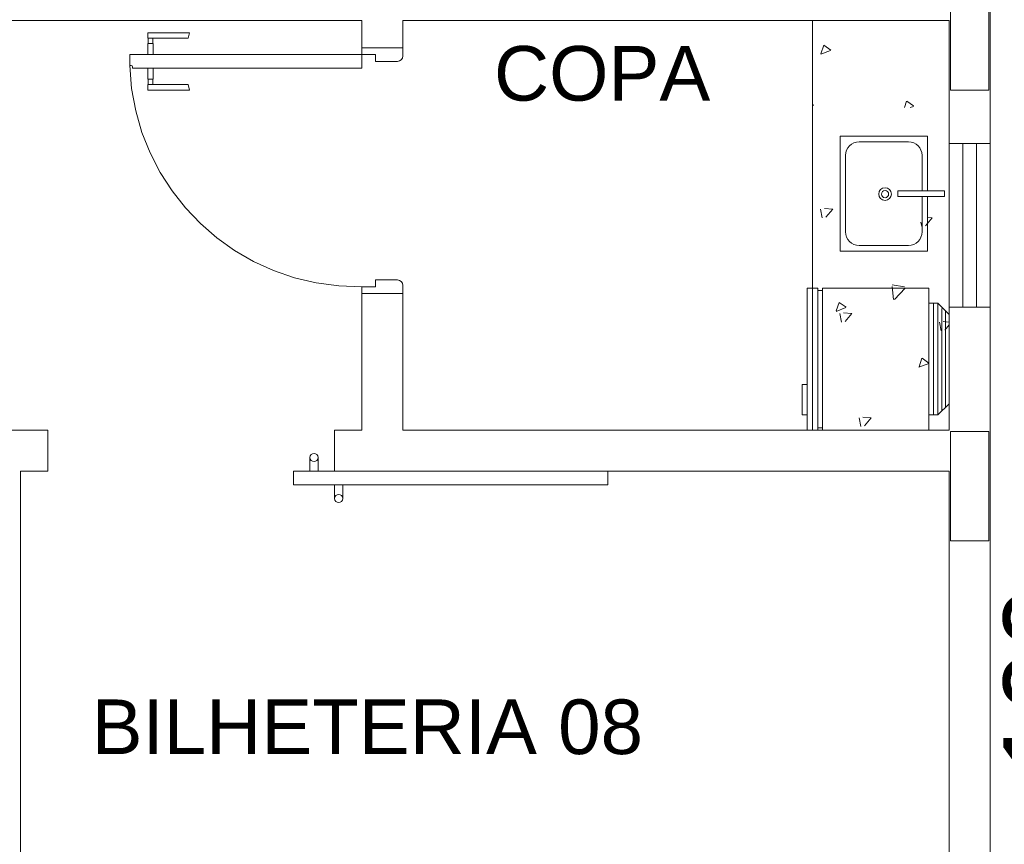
# Model space of a CAD drawing. Header units: feet. Extents: x 8 to 127, y 6 to 90.
# Tile 397 of 538: x 50.69 to 52.49, y 50.72 to 52.23. Entities that reach past the tile are written whole.
import ezdxf

# ---------------------------------------------------------------- set-up
doc = ezdxf.new("R2010")
doc.units = ezdxf.units.FT
doc.header["$MEASUREMENT"] = 0
doc.linetypes.add('HIDDENX2', pattern=[1.905, 1.27, -0.635])
doc.layers.get('0').update_dxf_attribs({"lineweight": 18})
for name, color, linetype in [('Alvenaria', 7, 'Continuous'), ('Esquadria', 250, 'Continuous'), ('ESQUADRIAS', 252, 'Continuous'), ('FINA', 7, 'Continuous'), ('MOBILIÁRIO2', 250, 'Continuous'), ('NO ESPESSURA', 250, 'Continuous'), ('Projeção', 252, 'HIDDENX2'), ('texto', 7, 'Continuous')]:
    doc.layers.add(name, color=color, linetype=linetype)
doc.layers.add('TQ-Textos conduto Sub-coletores', color=108, linetype='Continuous', lineweight=9)
doc.styles.add('Arial', font='arial.ttf')

msp = doc.modelspace()

# ---------------------------------------------------------------- linework, layer by layer
at = {"lineweight": 5}
for p, q in [((52.1906, 52.0129), (52.3506, 52.0129)), ((52.1906, 52.0129), (52.1906, 51.8029)), ((52.3506, 52.0129), (52.3506, 51.9129)), ((52.2256, 52.0029), (52.3156, 52.0029)), ((52.2006, 51.9779), (52.2006, 51.8379)), ((52.3406, 51.9779), (52.3406, 51.9129)), ((52.3814, 51.9129), (52.296, 51.9129)), ((52.296, 51.9129), (52.296, 51.9029)), ((52.3814, 51.9129), (52.3814, 51.9029)), ((52.3814, 51.9029), (52.296, 51.9029)), ((52.3406, 51.9029), (52.3406, 51.8379)), ((52.3506, 51.9029), (52.3506, 51.8029)), ((52.1906, 51.8029), (52.3506, 51.8029)), ((52.2256, 51.8129), (52.3156, 51.8129))]:
    msp.add_line(p, q, dxfattribs=at)
for radius in [0.0116, 0.00663]:
    msp.add_circle((52.2728, 51.9071), radius, dxfattribs=at)
for centre, start, end in [((52.2256, 51.9779), 90, 180), ((52.3156, 51.9779), 0, 90), ((52.2256, 51.8379), 180, 270), ((52.3156, 51.8379), 270, 0)]:
    msp.add_arc(centre, 0.025, start, end, dxfattribs=at)
at = {"layer": 'Alvenaria', "lineweight": 5}
for p, q in [((52.4652, 52.3), (52.4652, 52)), ((51.3152, 52.225), (47.7902, 52.225)), ((51.3152, 52.175), (51.3152, 52.225)), ((52.3902, 52.225), (51.3902, 52.225)), ((51.3902, 52.225), (51.3902, 52.175)), ((52.3902, 52), (52.3902, 52.225)), ((51.3902, 52.175), (51.3152, 52.175)), ((52.4652, 52), (52.3902, 52)), ((51.3152, 51.475), (51.3152, 51.725)), ((51.3152, 51.725), (51.3902, 51.725)), ((51.3902, 51.725), (51.3902, 51.475)), ((52.3902, 51.475), (52.3902, 51.7)), ((52.3902, 51.7), (52.4652, 51.7)), ((52.4652, 51.7), (52.4652, 50.025)), ((52.3902, 51.475), (52.3902, 51.625)), ((50.7402, 51.475), (49.6902, 51.475)), ((50.7402, 51.4), (50.7402, 51.475)), ((51.2652, 51.4), (51.2652, 51.475)), ((51.2652, 51.475), (51.3152, 51.475)), ((51.3902, 51.475), (52.3902, 51.475)), ((51.5151, 51.475), (52.3902, 51.475)), ((50.6902, 50.025), (50.6902, 51.4)), ((50.6902, 51.4), (50.7402, 51.4)), ((52.3902, 51.4), (51.2652, 51.4)), ((52.3902, 50.025), (52.3902, 51.4))]:
    msp.add_line(p, q, dxfattribs=at)
at = {"layer": 'Esquadria', "lineweight": 5}
for p, q in [((50.9234, 52.2025), (50.9999, 52.2025)), ((50.9234, 52.1925), (50.9234, 52.2025)), ((50.997, 52.1925), (50.9999, 52.2025)), ((50.9234, 52.1925), (50.997, 52.1925)), ((50.9234, 52.1625), (50.9234, 52.1825)), ((50.9334, 52.1825), (50.9234, 52.1825)), ((50.9242, 52.1825), (50.9242, 52.1925)), ((50.9327, 52.1825), (50.9327, 52.1925)), ((50.9334, 52.1625), (50.9334, 52.1825)), ((51.3152, 52.1625), (51.3152, 52.175)), ((51.3902, 52.175), (51.3902, 52.16)), ((50.8902, 52.1625), (51.3152, 52.1625)), ((50.8902, 52.1425), (50.8902, 52.1625)), ((51.3402, 52.1625), (51.3152, 52.1625)), ((51.3152, 52.1625), (51.3152, 52.1375)), ((51.3402, 52.15), (51.3402, 52.1625)), ((50.8927, 52.1425), (50.8902, 52.1425)), ((50.8952, 52.1375), (50.8952, 52.14)), ((51.3802, 52.15), (51.3402, 52.15)), ((51.3152, 52.1375), (50.8952, 52.1375)), ((50.9234, 52.1375), (50.9234, 52.1175)), ((50.9334, 52.1375), (50.9334, 52.1175)), ((50.9334, 52.1175), (50.9234, 52.1175)), ((50.9234, 52.1075), (50.9234, 52.0975)), ((50.9234, 52.1075), (50.997, 52.1075)), ((50.9242, 52.1175), (50.9242, 52.1075)), ((50.9327, 52.1175), (50.9327, 52.1075)), ((50.997, 52.1075), (50.9999, 52.0975)), ((50.9234, 52.0975), (50.9999, 52.0975)), ((51.3802, 51.75), (51.3402, 51.75)), ((51.3402, 51.75), (51.3402, 51.7375)), ((51.3402, 51.7375), (51.3152, 51.7375)), ((51.3152, 51.7375), (51.3152, 51.725)), ((51.3902, 51.725), (51.3902, 51.74)), ((51.2202, 51.425), (51.2202, 51.4)), ((51.2352, 51.4), (51.2352, 51.425)), ((51.1902, 51.4), (51.1902, 51.375)), ((51.7652, 51.4), (51.1902, 51.4)), ((51.7652, 51.375), (51.7652, 51.4)), ((51.1902, 51.375), (51.7652, 51.375)), ((51.2652, 51.375), (51.2652, 51.35)), ((51.2802, 51.35), (51.2802, 51.375))]:
    msp.add_line(p, q, dxfattribs=at)
for centre in [(51.2277, 51.425), (51.2727, 51.35)]:
    msp.add_circle(centre, 0.0075, dxfattribs=at)
for centre, radius, start, end in [((51.3802, 52.16), 0.01, 270, 0), ((50.8927, 52.14), 0.0025, 0, 90), ((51.3802, 51.74), 0.01, 0, 90)]:
    msp.add_arc(centre, radius, start, end, dxfattribs=at)
at = {"layer": 'ESQUADRIAS', "lineweight": 5}
for p, q in [((52.3902, 51.7), (52.3902, 52)), ((52.4152, 51.7), (52.4152, 52)), ((52.4402, 51.7), (52.4402, 52)), ((52.4652, 51.7), (52.4652, 52))]:
    msp.add_line(p, q, dxfattribs=at)
at = {"layer": 'FINA', "linetype": 'Continuous', "lineweight": 5}
for p, q in [((52.3926, 52.2976), (52.3926, 52.0976)), ((52.4626, 52.0976), (52.4626, 52.2976)), ((52.3926, 52.0976), (52.4626, 52.0976)), ((52.4626, 51.4726), (52.3926, 51.4726)), ((52.3926, 51.4726), (52.3926, 51.2726)), ((52.4626, 51.2726), (52.4626, 51.4726)), ((52.3926, 51.2726), (52.4626, 51.2726))]:
    msp.add_line(p, q, dxfattribs=at)
at = {"layer": 'MOBILIÁRIO2', "lineweight": 5}
for p, q in [((52.1402, 51.475), (52.1402, 52.225)), ((52.1498, 51.7309), (52.1498, 51.735)), ((52.1498, 51.4792), (52.1498, 51.7309)), ((52.1581, 51.7309), (52.1581, 51.735)), ((52.1581, 51.7309), (52.1581, 51.4792)), ((52.3531, 51.7072), (52.3531, 51.735)), ((52.3902, 51.7251), (52.3902, 51.7)), ((52.3531, 51.5029), (52.3531, 51.7072)), ((52.3617, 51.7072), (52.3617, 51.5029)), ((52.3696, 51.7072), (52.3696, 51.5029)), ((52.3768, 51.6977), (52.3768, 51.5102)), ((52.3835, 51.6933), (52.3835, 51.5168)), ((52.1209, 51.5029), (52.1209, 51.5586)), ((52.1209, 51.5586), (52.1302, 51.5586)), ((52.1302, 51.5029), (52.1302, 51.5586)), ((52.1302, 51.5029), (52.1209, 51.5029)), ((51.941, 51.475), (52.3902, 51.475)), ((52.1498, 51.475), (52.1498, 51.4792)), ((52.1581, 51.475), (52.1581, 51.4792))]:
    msp.add_line(p, q, dxfattribs=at)
at = {"layer": 'MOBILIÁRIO2', "lineweight": 5, "ltscale": 10}
for p, q in [((52.1498, 51.735), (52.1302, 51.735)), ((52.1302, 51.735), (52.1302, 51.5586)), ((52.1581, 51.7309), (52.1498, 51.7309)), ((52.3531, 51.735), (52.1581, 51.735)), ((52.3696, 51.7072), (52.3531, 51.7072)), ((52.3902, 51.6866), (52.3696, 51.7072)), ((52.3902, 51.6866), (52.3902, 51.5235)), ((52.3696, 51.5029), (52.3902, 51.5235)), ((52.1302, 51.5029), (52.1302, 51.475)), ((52.3531, 51.475), (52.3531, 51.5029)), ((52.3696, 51.5029), (52.3531, 51.5029)), ((52.1302, 51.475), (52.1498, 51.475)), ((52.1498, 51.4792), (52.1581, 51.4792)), ((52.1581, 51.475), (52.3531, 51.475))]:
    msp.add_line(p, q, dxfattribs=at)
at = {"layer": 'NO ESPESSURA', "linetype": 'Continuous', "lineweight": 5}
for p, q in [((52.1606, 52.1794), (52.1555, 52.1641)), ((52.1735, 52.1708), (52.1608, 52.1794)), ((52.173, 52.1699), (52.1553, 52.1631)), ((52.1417, 52.0705), (52.1402, 52.0707)), ((52.1417, 52.0706), (52.1402, 52.0687)), ((52.3122, 52.0772), (52.3083, 52.0655)), ((52.3251, 52.0686), (52.3125, 52.0771)), ((52.3247, 52.0676), (52.3191, 52.0655)), ((52.1549, 51.8795), (52.1578, 51.8636)), ((52.177, 51.8795), (52.1618, 51.8808)), ((52.177, 51.8795), (52.1647, 51.8649)), ((52.3386, 51.8555), (52.34, 51.8477)), ((52.3592, 51.8636), (52.3469, 51.849)), ((52.3592, 51.8635), (52.3506, 51.8643)), ((52.2856, 51.7381), (52.2884, 51.714)), ((52.3086, 51.7375), (52.286, 51.741)), ((52.3099, 51.7348), (52.2901, 51.7142)), ((52.1886, 51.7088), (52.1835, 51.6935)), ((52.2015, 51.7002), (52.1888, 51.7087)), ((52.2011, 51.6993), (52.1833, 51.6924)), ((52.1901, 51.6885), (52.1931, 51.6726)), ((52.2122, 51.6884), (52.197, 51.6898)), ((52.2122, 51.6884), (52.2, 51.6739)), ((52.3723, 51.6725), (52.3753, 51.6566)), ((52.3902, 51.6729), (52.3792, 51.6738)), ((52.3902, 51.6675), (52.3822, 51.6579)), ((52.3403, 51.6065), (52.3351, 51.5912)), ((52.3531, 51.5979), (52.3405, 51.6065)), ((52.3527, 51.597), (52.3349, 51.5902)), ((52.2254, 51.4974), (52.2283, 51.4815)), ((52.2475, 51.4974), (52.2323, 51.4987)), ((52.2475, 51.4974), (52.2352, 51.4828))]:
    msp.add_line(p, q, dxfattribs=at)
at = {"layer": 'Projeção', "lineweight": 5}
msp.add_arc((51.3087, 52.1562), 0.4187, 181.8671, 270.8936, dxfattribs=at)

# ---------------------------------------------------------------- texts
at = {"layer": 'texto', "lineweight": 5, "char_height": 0.1, "attachment_point": 7, "line_spacing_factor": 0.9, "style": 'Arial'}
for s, insert, width in [('COPA', (51.5571, 52.0767), 0.792073), ('BILHETERIA 08', (50.8206, 50.8807), 2.018902)]:
    msp.add_mtext(s, dxfattribs=dict(at, insert=insert, width=width))
at = {"layer": 'TQ-Textos conduto Sub-coletores', "insert": (52.6416, 50.8402), "char_height": 0.15, "width": 1.51372, "attachment_point": 7, "rotation": 90.0002, "line_spacing_factor": 0.6, "style": 'Arial'}
msp.add_mtext('100 mm', dxfattribs=at)

doc.saveas('drawing.dxf')
